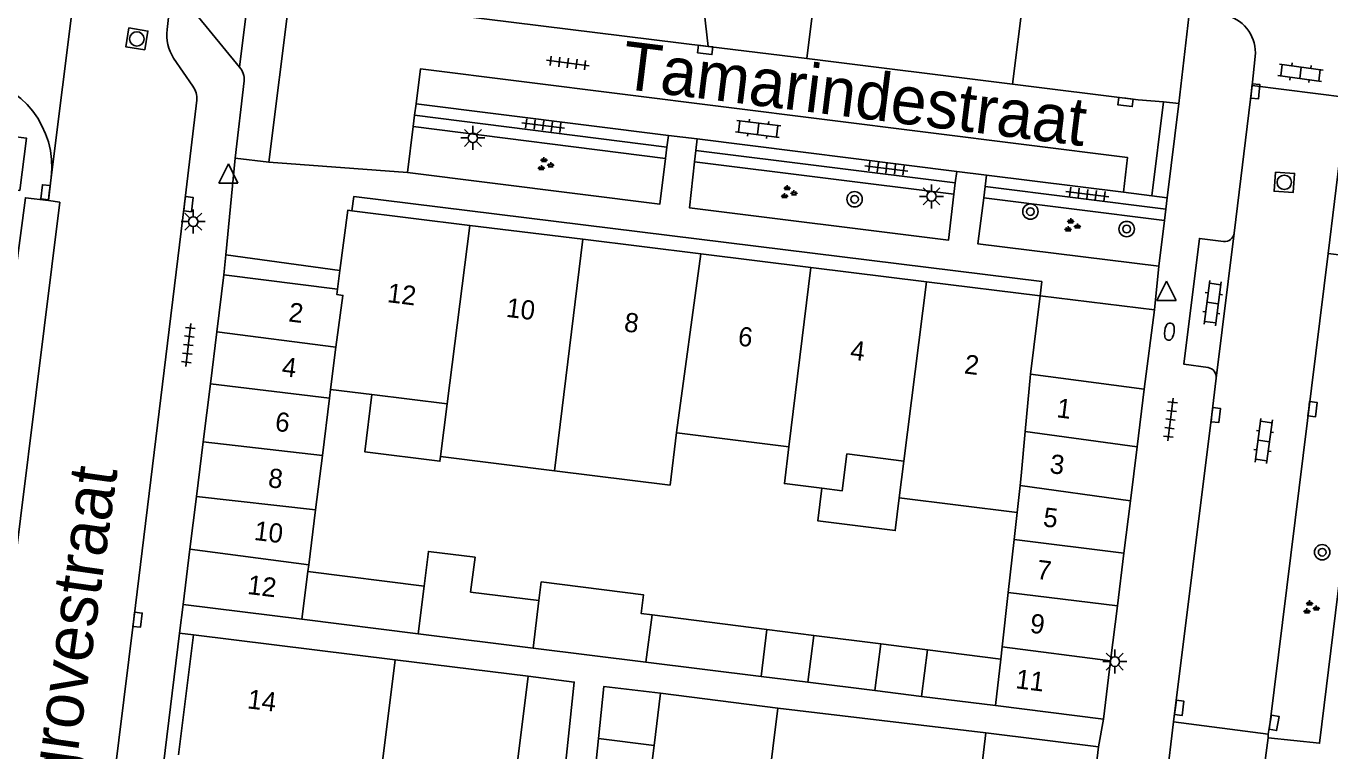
# Model space of a CAD drawing. Extents: x 131000 to 133014, y 396499 to 399001.
# Drawn here: x 132338.3 to 132406.2, y 396791.6 to 396829.3 of the extents above; entities that cross this region are included whole.
import ezdxf

# ---------------------------------------------------------------- set-up
doc = ezdxf.new("R2010")
doc.units = 0
for name, color, linetype in [('gg-afsc-erfafscheiding', 7, 'Continuous'), ('gg-afsc-muur', 7, 'Continuous'), ('gg-anno-huisnummerreeks BGT', 7, 'Continuous'), ('gg-anno-openbare ruimte label', 7, 'Continuous'), ('gg-bbg-bijgebouw', 7, 'Continuous'), ('gg-bbg-gedigitaliseerde bebouwing', 7, 'Continuous'), ('gg-bbg-gedigitaliseerde bijgebouw', 7, 'Continuous'), ('gg-bbg-hoofdgebouw', 7, 'Continuous'), ('gg-bbg-luifel en loopbrug', 7, 'Continuous'), ('gg-bbg-tussenscheiding', 7, 'Continuous'), ('gg-knt-verharding', 7, 'Continuous'), ('gg-knt-verharding nz', 7, 'Continuous'), ('gt-grn-groengrens', 7, 'Continuous'), ('gt-grn-weggrens', 7, 'Continuous'), ('gt-symb-boom', 7, 'Continuous'), ('gt-symb-brandkraan', 7, 'Continuous'), ('gt-symb-groenvak', 7, 'Continuous'), ('gt-symb-klinker verharding', 7, 'Continuous'), ('gt-symb-kolk', 7, 'Continuous'), ('gt-symb-lichtmast', 7, 'Continuous'), ('gt-symb-rioolschacht', 7, 'Continuous'), ('gt-symb-tegel verharding', 7, 'Continuous'), ('gt-symb-waterafsluiter', 7, 'Continuous')]:
    doc.layers.add(name, color=color, linetype=linetype)

# ---------------------------------------------------------------- blocks, each defined once
blk = doc.blocks.new('gt0-RS')
at = {"layer": 'gt-symb-rioolschacht'}
blk.add_lwpolyline([(-0.5, -0.5), (0.5, -0.5), (0.5, 0.5), (-0.5, 0.5)], close=True, dxfattribs=at)
blk.add_circle((0, 0), 0.375, dxfattribs=at)
blk = doc.blocks.new('gt0-KOLK')
at = {"layer": 'gt-symb-kolk'}
blk.add_lwpolyline([(0, 0), (0.375, 0), (0.375, 0.4), (-0.375, 0.4), (-0.375, 0), (0, 0)], dxfattribs=at)
blk = doc.blocks.new('gt0-KL1')
at = {"layer": 'gt-symb-klinker verharding'}
for p, q in [((-1.15, 0.3), (1.15, 0.3)), ((-1, -0.3), (-1, 0.3)), ((-0.5, 0.3), (-0.5, 0.45)), ((0, -0.3), (0, 0.3)), ((0.5, 0.3), (0.5, 0.45)), ((1, -0.3), (1, 0.3)), ((-1.15, -0.3), (1.15, -0.3)), ((-0.5, -0.45), (-0.5, -0.3)), ((0.5, -0.45), (0.5, -0.3))]:
    blk.add_line(p, q, dxfattribs=at)
blk = doc.blocks.new('gt0-BOOM')
at = {"layer": 'gt-symb-boom'}
for radius in [0.4, 0.2]:
    blk.add_circle((0, 0), radius, dxfattribs=at)
blk = doc.blocks.new('gt0-TEG1')
at = {"layer": 'gt-symb-tegel verharding'}
for p, q in [((-1.125, 0), (1.125, 0)), ((-0.9, -0.25), (-0.9, 0.25)), ((-0.45, -0.25), (-0.45, 0.25)), ((0, -0.25), (0, 0.25)), ((0.45, -0.25), (0.45, 0.25)), ((0.9, -0.25), (0.9, 0.25))]:
    blk.add_line(p, q, dxfattribs=at)
blk = doc.blocks.new('gt0-LMAST')
at = {"layer": 'gt-symb-lichtmast'}
for p, q in [((-0.182, 0.173), (-0.447, 0.438)), ((-0.005, 0.246), (-0.005, 0.621)), ((0.172, 0.173), (0.437, 0.438)), ((-0.255, -0.004), (-0.63, -0.004)), ((-0.182, -0.181), (-0.447, -0.446)), ((-0.005, -0.254), (-0.005, -0.629)), ((0.437, -0.446), (0.172, -0.181)), ((0.245, -0.004), (0.62, -0.004))]:
    blk.add_line(p, q, dxfattribs=at)
blk.add_circle((-0.005, -0.004), 0.25, dxfattribs=at)
blk = doc.blocks.new('gt0-GRVAK')
at = {"layer": 'gt-symb-groenvak'}
for p, q in [((-0.11, 0.189), (-0.228, 0.24)), ((-0.182, 0.153), (0.088, 0.153)), ((-0.091, 0.211), (-0.156, 0.322)), ((-0.047, 0.214), (-0.047, 0.393)), ((-0.004, 0.211), (0.061, 0.322)), ((0.015, 0.189), (0.133, 0.24)), ((0.262, -0.052), (0.197, 0.059)), ((0.305, -0.049), (0.305, 0.13)), ((0.349, -0.052), (0.414, 0.059)), ((-0.245, -0.228), (-0.363, -0.177)), ((-0.318, -0.264), (-0.047, -0.264)), ((-0.226, -0.206), (-0.291, -0.095)), ((-0.183, -0.203), (-0.183, -0.024)), ((-0.139, -0.206), (-0.074, -0.095)), ((-0.12, -0.228), (-0.002, -0.177)), ((0.243, -0.074), (0.125, -0.023)), ((0.17, -0.11), (0.441, -0.11)), ((0.368, -0.074), (0.486, -0.023))]:
    blk.add_line(p, q, dxfattribs=at)
blk = doc.blocks.new('gt0-BR')
at = {"layer": 'gt-symb-brandkraan'}
for centre, radius, start, end in [((-0.244, 0), 0.206, 107.56694, 252.43307), ((0.599, -2.664), 3, 106.89205, 107.56694), ((0, -0.691), 0.938, 73.10799, 106.89205), ((-0.599, -2.664), 3, 72.43309, 73.10799), ((0.244, 0), 0.206, 287.56695, 72.43309), ((0.599, 2.664), 3, 252.43307, 253.10797), ((0, 0.691), 0.938, 253.10797, 286.89206), ((-0.599, 2.664), 3, 286.89206, 287.56695)]:
    blk.add_arc(centre, radius, start, end, dxfattribs=at)
blk = doc.blocks.new('gt0-WAFSL')
at = {"layer": 'gt-symb-waterafsluiter'}
for p, q in [((-0.5, -0.333), (0, 0.667)), ((0, 0.667), (0.5, -0.333)), ((0.5, -0.333), (-0.5, -0.333))]:
    blk.add_line(p, q, dxfattribs=at)

msp = doc.modelspace()

# ---------------------------------------------------------------- linework, layer by layer
at = {"layer": 'gg-afsc-erfafscheiding'}
msp.add_line((132346.276, 396797.699), (132347, 396797.61), dxfattribs=at)
at = {"layer": 'gg-afsc-muur'}
for p, q in [((132357.505, 396796.313), (132364.439, 396795.45)), ((132377.469, 396793.792), (132371.353, 396794.571))]:
    msp.add_line(p, q, dxfattribs=at)
at = {"layer": 'gg-bbg-bijgebouw'}
for p, q in [((132348.212, 396813.397), (132348.58, 396816.38)), ((132348.58, 396816.38), (132354.5, 396815.63)), ((132347.879, 396810.695), (132348.212, 396813.397)), ((132390.63, 396811.19), (132396.56, 396810.41)), ((132347.507, 396807.677), (132347.879, 396810.695)), ((132396.56, 396810.41), (132396.189, 396807.414)), ((132347.155, 396804.826), (132347.507, 396807.677)), ((132396.189, 396807.414), (132395.838, 396804.587)), ((132346.816, 396802.077), (132347.155, 396804.826)), ((132395.838, 396804.587), (132395.501, 396801.863)), ((132346.46, 396799.19), (132346.816, 396802.077)), ((132395.501, 396801.863), (132395.16, 396799.112)), ((132346.46, 396799.19), (132352.655, 396798.419)), ((132395.16, 396799.112), (132394.807, 396796.259)), ((132352.655, 396798.419), (132358.706, 396797.666)), ((132358.706, 396797.666), (132364.702, 396796.92)), ((132364.702, 396796.92), (132370.58, 396796.188)), ((132370.58, 396796.188), (132376.586, 396795.441)), ((132394.807, 396796.259), (132394.43, 396793.22)), ((132379.03, 396795.137), (132382.514, 396794.703)), ((132384.958, 396794.399), (132388.808, 396793.92)), ((132388.808, 396793.92), (132394.43, 396793.22))]:
    msp.add_line(p, q, dxfattribs=at)
for points in [[(132364.439, 396795.45), (132366.847, 396795.145), (132366.18, 396788.852)], [(132371.353, 396794.571), (132368.398, 396794.919), (132368.119, 396792.207)]]:
    msp.add_lwpolyline(points, dxfattribs=at)
at = {"layer": 'gg-bbg-gedigitaliseerde bebouwing'}
for p, q in [((132354.149, 396810.4), (132356.301, 396810.131)), ((132356.301, 396810.131), (132360.221, 396809.642)), ((132360.221, 396809.642), (132359.879, 396806.906)), ((132372.187, 396808.147), (132372.201, 396808.145)), ((132372.201, 396808.145), (132378.041, 396807.415)), ((132359.879, 396806.906), (132365.822, 396806.163)), ((132384.032, 396806.667), (132383.792, 396804.749)), ((132383.792, 396804.749), (132389.934, 396803.982))]:
    msp.add_line(p, q, dxfattribs=at)
for points in [[(132365.822, 396806.163), (132371.845, 396805.411), (132372.187, 396808.147)], [(132378.041, 396807.415), (132377.801, 396805.497), (132379.763, 396805.252)], [(132379.763, 396805.252), (132380.822, 396805.12), (132381.061, 396807.038), (132384.032, 396806.667)], [(132354.085, 396790.364), (132356.728, 396790.037), (132357.505, 396796.313)], [(132377.469, 396793.792), (132376.704, 396787.611), (132380.274, 396787.169)]]:
    msp.add_lwpolyline(points, dxfattribs=at)
at = {"layer": 'gg-bbg-gedigitaliseerde bijgebouw'}
for p, q in [((132353.719, 396806.954), (132354.093, 396809.948)), ((132354.093, 396809.948), (132354.149, 396810.4)), ((132353.366, 396804.123), (132353.719, 396806.954)), ((132353.008, 396801.253), (132353.366, 396804.123)), ((132389.934, 396803.982), (132389.776, 396802.573)), ((132389.776, 396802.573), (132389.467, 396799.809)), ((132352.964, 396800.903), (132353.008, 396801.253)), ((132352.964, 396800.903), (132359.02, 396800.147)), ((132389.467, 396799.809), (132389.15, 396796.982)), ((132370.91, 396798.643), (132376.884, 396797.887)), ((132376.884, 396797.887), (132376.586, 396795.441)), ((132379.335, 396797.577), (132379.03, 396795.137)), ((132379.335, 396797.577), (132382.823, 396797.136)), ((132382.823, 396797.136), (132382.514, 396794.703)), ((132385.261, 396796.827), (132384.958, 396794.399)), ((132385.261, 396796.827), (132389.079, 396796.344)), ((132389.15, 396796.982), (132389.079, 396796.344)), ((132364.439, 396795.45), (132363.666, 396789.167)), ((132371.015, 396791.848), (132371.353, 396794.571)), ((132368.119, 396792.207), (132371.015, 396791.848))]:
    msp.add_line(p, q, dxfattribs=at)
for points in [[(132359.02, 396800.147), (132359.249, 396801.96), (132361.678, 396801.653), (132361.448, 396799.84), (132365.003, 396799.39)], [(132365.003, 396799.39), (132365.127, 396800.368), (132370.466, 396799.693), (132370.342, 396798.715), (132370.91, 396798.643)]]:
    msp.add_lwpolyline(points, dxfattribs=at)
at = {"layer": 'gg-bbg-hoofdgebouw'}
for p, q in [((132355.258, 396819.713), (132361.398, 396818.954)), ((132361.398, 396818.954), (132367.303, 396818.225)), ((132367.303, 396818.225), (132373.44, 396817.466)), ((132373.44, 396817.466), (132379.175, 396816.757)), ((132354.5, 396815.63), (132354.628, 396816.606)), ((132379.175, 396816.757), (132385.217, 396816.011)), ((132385.217, 396816.011), (132391.13, 396815.28)), ((132391.13, 396815.28), (132390.63, 396811.19)), ((132346.222, 396791.346), (132347, 396797.61)), ((132347, 396797.61), (132357.505, 396796.313)), ((132388.31, 396792.5), (132377.469, 396793.792)), ((132388.31, 396792.5), (132387.541, 396786.305))]:
    msp.add_line(p, q, dxfattribs=at)
msp.add_lwpolyline([(132354.628, 396816.606), (132355.04, 396819.74), (132355.258, 396819.713)], dxfattribs=at)
at = {"layer": 'gg-bbg-luifel en loopbrug'}
for p, q in [((132376.884, 396797.887), (132379.335, 396797.577)), ((132382.823, 396797.136), (132385.261, 396796.827)), ((132376.586, 396795.441), (132379.03, 396795.137)), ((132382.514, 396794.703), (132384.958, 396794.399)), ((132368.119, 396792.207), (132367.815, 396789.446))]:
    msp.add_line(p, q, dxfattribs=at)
for points in [[(132359.879, 396806.906), (132359.849, 396806.659), (132355.928, 396807.148), (132356.301, 396810.131)], [(132383.792, 396804.749), (132383.58, 396803.047), (132379.55, 396803.55), (132379.763, 396805.252)], [(132370.212, 396789.148), (132370.672, 396789.091), (132371.015, 396791.848)]]:
    msp.add_lwpolyline(points, dxfattribs=at)
at = {"layer": 'gg-bbg-tussenscheiding'}
for p, q in [((132360.221, 396809.642), (132361.398, 396818.954)), ((132365.822, 396806.163), (132367.303, 396818.225)), ((132372.187, 396808.147), (132373.44, 396817.466)), ((132378.041, 396807.415), (132379.175, 396816.757)), ((132384.032, 396806.667), (132385.217, 396816.011)), ((132354.411, 396812.604), (132348.212, 396813.397)), ((132354.149, 396810.4), (132354.411, 396812.604)), ((132390.358, 396808.2), (132390.63, 396811.19)), ((132347.879, 396810.695), (132354.093, 396809.948)), ((132390.358, 396808.2), (132396.189, 396807.414)), ((132347.507, 396807.677), (132353.719, 396806.954)), ((132390.092, 396805.398), (132389.934, 396803.982)), ((132390.092, 396805.398), (132395.838, 396804.587)), ((132347.155, 396804.826), (132353.366, 396804.123)), ((132389.776, 396802.573), (132395.501, 396801.863)), ((132346.816, 396802.077), (132353.008, 396801.253)), ((132352.964, 396800.903), (132352.655, 396798.419)), ((132359.02, 396800.147), (132358.706, 396797.666)), ((132389.467, 396799.809), (132395.16, 396799.112)), ((132365.003, 396799.39), (132364.702, 396796.92)), ((132370.91, 396798.643), (132370.58, 396796.188)), ((132389.15, 396796.982), (132394.807, 396796.259)), ((132389.079, 396796.344), (132388.808, 396793.92))]:
    msp.add_line(p, q, dxfattribs=at)
for points in [[(132354.411, 396812.604), (132354.789, 396815.303), (132354.463, 396815.349), (132354.5, 396815.63)], [(132390.092, 396805.398), (132390.149, 396805.903), (132390.358, 396808.2)]]:
    msp.add_lwpolyline(points, dxfattribs=at)
at = {"layer": 'gg-knt-verharding'}
for p, q in [((132345.618, 396829.156), (132345.887, 396831.479)), ((132345.887, 396831.479), (132349.399, 396827.194)), ((132398.936, 396830.282), (132398.364, 396825.313)), ((132373.828, 396828.283), (132378.975, 396827.644)), ((132346.96, 396826.206), (132345.96, 396827.664)), ((132378.975, 396827.644), (132389.696, 396826.313)), ((132402.352, 396827.76), (132402.185, 396826.242)), ((132349.647, 396826.48), (132349.18, 396822.45)), ((132389.696, 396826.313), (132396.25, 396825.5)), ((132402.185, 396826.242), (132401.253, 396818.547)), ((132407.133, 396825.619), (132402.185, 396826.242)), ((132397.567, 396825.384), (132396.25, 396825.5)), ((132397.567, 396825.384), (132396.965, 396820.493)), ((132398.364, 396825.313), (132397.567, 396825.384)), ((132406.147, 396817.489), (132407.133, 396825.619)), ((132358.525, 396824.698), (132358.45, 396824.102)), ((132358.525, 396824.698), (132358.6, 396825.29)), ((132371.677, 396823.028), (132358.525, 396824.698)), ((132358.6, 396825.29), (132371.755, 396823.645)), ((132398.364, 396825.313), (132397.759, 396820.394)), ((132358.45, 396824.102), (132358.15, 396821.7)), ((132371.677, 396823.028), (132371.755, 396823.645)), ((132371.755, 396823.645), (132373.262, 396823.457)), ((132373.186, 396822.858), (132373.262, 396823.457)), ((132373.262, 396823.457), (132386.785, 396821.766)), ((132371.603, 396822.432), (132371.677, 396823.028)), ((132373.119, 396822.261), (132373.186, 396822.858)), ((132373.186, 396822.858), (132386.71, 396821.17)), ((132349.18, 396822.45), (132350.92, 396822.25)), ((132339.58, 396821.44), (132339.432, 396820.24)), ((132386.71, 396821.17), (132386.785, 396821.766)), ((132386.785, 396821.766), (132388.346, 396821.571)), ((132388.27, 396820.972), (132388.346, 396821.571)), ((132388.346, 396821.571), (132395.476, 396820.679)), ((132386.71, 396821.17), (132386.64, 396820.573)), ((132388.193, 396820.383), (132388.27, 396820.972)), ((132388.27, 396820.972), (132397.685, 396819.799)), ((132395.476, 396820.679), (132396.965, 396820.493)), ((132339.432, 396820.24), (132340.027, 396820.166)), ((132396.965, 396820.493), (132397.759, 396820.394)), ((132397.759, 396820.394), (132397.685, 396819.799)), ((132397.685, 396819.799), (132397.614, 396819.203)), ((132397.614, 396819.203), (132397.33, 396816.82)), ((132391.13, 396815.28), (132397.103, 396814.542)), ((132397.103, 396814.542), (132396.56, 396810.41)), ((132333.492, 396714.578), (132343.881, 396798.421)), ((132346.276, 396797.699), (132338.876, 396737.836)), ((132398.089, 396793.075), (132397.574, 396788.805)), ((132403.021, 396792.427), (132398.089, 396793.075)), ((132394.185, 396791.77), (132388.31, 396792.5)), ((132402.604, 396789.097), (132403.023, 396792.239)), ((132403.023, 396792.239), (132403.021, 396792.427)), ((132393.811, 396788.762), (132394.185, 396791.77))]:
    msp.add_line(p, q, dxfattribs=at)
for points in [[(132350.92, 396822.25), (132352.02, 396830.99), (132373.828, 396828.283)], [(132395.476, 396820.679), (132395.693, 396822.484), (132358.827, 396827.105), (132358.6, 396825.29)], [(132347.174, 396825.483), (132346.537, 396820.083), (132343.881, 396798.421)], [(132335.479, 396821.078), (132337.946, 396820.77), (132338.287, 396823.505), (132335.821, 396823.813), (132335.479, 396821.078)], [(132358.15, 396821.7), (132371.311, 396820.061), (132371.603, 396822.432)], [(132386.64, 396820.573), (132386.36, 396818.186), (132372.849, 396819.869), (132373.119, 396822.261)], [(132337.455, 396814.501), (132338.24, 396820.389), (132339.432, 396820.24)], [(132391.13, 396815.28), (132391.222, 396816.024), (132355.357, 396820.457), (132355.258, 396819.713)], [(132397.33, 396816.82), (132387.88, 396817.998), (132388.193, 396820.383)], [(132400.702, 396818.115), (132399.437, 396818.269), (132398.619, 396811.719), (132399.894, 396811.537)], [(132403.021, 396792.427), (132403.133, 396793.054), (132406.147, 396817.489)], [(132403.023, 396792.239), (132405.702, 396791.954), (132408.79, 396817.149), (132406.147, 396817.489)], [(132400.308, 396810.993), (132400.09, 396809.087), (132398.089, 396793.075)]]:
    msp.add_lwpolyline(points, dxfattribs=at)
for centre, radius, start, end in [((132400.324, 396827.936), 2.036, 355.04191, 73.53518), ((132347.961, 396828.908), 2.356, 173.95157, 211.86933), ((132348.604, 396826.518), 1.044, 357.92152, 40.38669), ((132334.901, 396822.004), 4.713, 353.12213, 82.8244), ((132346.061, 396825.547), 1.115, 356.72876, 36.24758), ((132400.751, 396818.62), 0.507, 264.42387, 351.77108), ((132399.82, 396811.051), 0.491, 353.18418, 81.36022)]:
    msp.add_arc(centre, radius, start, end, dxfattribs=at)
at = {"layer": 'gg-knt-verharding nz'}
for p, q in [((132340.027, 396820.166), (132336.615, 396792.764)), ((132401.253, 396818.547), (132400.308, 396810.993))]:
    msp.add_line(p, q, dxfattribs=at)
at = {"layer": 'gt-grn-groengrens'}
for p, q in [((132378.975, 396827.644), (132379.699, 396833.474)), ((132390.588, 396833.504), (132389.696, 396826.313)), ((132358.45, 396824.102), (132371.603, 396822.432)), ((132373.119, 396822.261), (132386.64, 396820.573)), ((132388.193, 396820.383), (132397.614, 396819.203)), ((132354.628, 396816.606), (132348.682, 396817.411))]:
    msp.add_line(p, q, dxfattribs=at)
for points in [[(132349.399, 396827.194), (132349.969, 396831.814), (132351.423, 396834.601), (132352.696, 396835.994), (132354.937, 396836.6), (132356.253, 396836.435)], [(132372.628, 396833.631), (132373.476, 396831.329), (132373.828, 396828.283)]]:
    msp.add_lwpolyline(points, dxfattribs=at)
at = {"layer": 'gt-grn-weggrens'}
for p, q in [((132341.501, 396836.761), (132339.58, 396821.44)), ((132349.18, 396822.45), (132348.682, 396817.411)), ((132350.92, 396822.25), (132358.15, 396821.7)), ((132348.682, 396817.411), (132348.58, 396816.38)), ((132397.103, 396814.542), (132397.33, 396816.82)), ((132346.46, 396799.19), (132346.276, 396797.699)), ((132394.185, 396791.77), (132394.43, 396793.22))]:
    msp.add_line(p, q, dxfattribs=at)

# ---------------------------------------------------------------- block references
at = {"layer": 'gt-symb-boom'}
for p, rotation in [((132381.464, 396820.312), -7.125016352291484), ((132390.627, 396819.671), -7.125016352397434)]:
    msp.add_blockref('gt0-BOOM', p, dxfattribs=dict(at, rotation=rotation))
for p in [(132395.646, 396818.762), (132405.838, 396801.914)]:
    msp.add_blockref('gt0-BOOM', p, dxfattribs=at)
at = {"layer": 'gt-symb-brandkraan', "rotation": -98.10579358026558}
msp.add_blockref('gt0-BR', (132397.876, 396813.417), dxfattribs=at)
at = {"layer": 'gt-symb-groenvak'}
for p in [(132365.316, 396822.122), (132377.996, 396820.662), (132392.774, 396818.928), (132405.228, 396799.015)]:
    msp.add_blockref('gt0-GRVAK', p, dxfattribs=at)
at = {"layer": 'gt-symb-klinker verharding'}
for p, rotation in [((132404.706, 396826.904), 172.41293092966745), ((132376.432, 396823.981), -7.125016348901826), ((132400.126, 396814.902), -97.465974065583), ((132402.793, 396807.712), -97.46597406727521)]:
    msp.add_blockref('gt0-KL1', p, dxfattribs=dict(at, rotation=rotation))
at = {"layer": 'gt-symb-kolk'}
for p, rotation in [((132373.703, 396828.299), 172.93185994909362), ((132402.155, 396825.962), -96.14399576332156), ((132395.61, 396825.582), 173.3939658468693), ((132339.478, 396820.653), 83.16632765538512), ((132346.537, 396820.083), -96.71987988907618), ((132405.14, 396809.395), -97.00425924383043), ((132400.09, 396809.087), -96.54909157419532), ((132343.881, 396798.421), -97.0042592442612), ((132398.189, 396793.826), -97.12501635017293), ((132403.133, 396793.054), -100.1407931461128)]:
    msp.add_blockref('gt0-KOLK', p, dxfattribs=dict(at, rotation=rotation))
at = {"layer": 'gt-symb-lichtmast'}
for p in [(132361.568, 396823.517), (132385.478, 396820.469), (132346.991, 396819.15), (132395.033, 396796.218)]:
    msp.add_blockref('gt0-LMAST', p, dxfattribs=at)
at = {"layer": 'gt-symb-rioolschacht'}
for p, rotation in [((132344.046, 396828.67), 80.73547601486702), ((132403.863, 396821.196), -94.30201112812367)]:
    msp.add_blockref('gt0-RS', p, dxfattribs=dict(at, rotation=rotation))
at = {"layer": 'gt-symb-tegel verharding'}
for p, rotation in [((132366.515, 396827.416), -7.125016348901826), ((132365.231, 396824.155), 172.93185994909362), ((132383.121, 396821.924), 172.93185994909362), ((132393.593, 396820.581), 172.93185994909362), ((132346.734, 396812.714), 83.33703637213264), ((132397.932, 396808.831), -97.06814005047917)]:
    msp.add_blockref('gt0-TEG1', p, dxfattribs=dict(at, rotation=rotation))
at = {"layer": 'gt-symb-waterafsluiter'}
for p in [(132348.818, 396821.493), (132397.721, 396815.376)]:
    msp.add_blockref('gt0-WAFSL', p, dxfattribs=at)

# ---------------------------------------------------------------- texts
at = {"layer": 'gg-anno-huisnummerreeks BGT'}
for s, rotation, p in [('12', 352.9, (132357.062, 396814.957)), ('2', 353, (132351.919, 396813.95)), ('10', 352.9, (132363.262, 396814.191)), ('8', 352.9, (132369.411, 396813.431)), ('6', 352.9, (132375.347, 396812.697)), ('4', 352.9, (132381.2, 396811.973)), ('4', 353, (132351.568, 396811.108)), ('2', 352.9, (132387.145, 396811.239)), ('1', 352.9, (132391.959, 396808.956)), ('6', 353, (132351.216, 396808.248)), ('3', 352.9, (132391.597, 396806.045)), ('8', 353, (132350.854, 396805.312)), ('5', 352.9, (132391.254, 396803.268)), ('10', 353, (132350.123, 396802.561)), ('7', 352.9, (132390.915, 396800.532)), ('12', 353, (132349.776, 396799.743)), ('9', 352.9, (132390.568, 396797.729)), ('11', 352.9, (132389.816, 396794.832)), ('14', 352.9, (132349.772, 396793.783))]:
    msp.add_text(s, height=1, rotation=rotation, dxfattribs=at).set_placement(p)
at = {"layer": 'gg-anno-openbare ruimte label'}
for s, rotation, p in [('Tamarindestraat', 352.9, (132369.225, 396826.092)), ('Mangrovestraat', 82, (132339.811, 396783.201))]:
    msp.add_text(s, height=2.5, rotation=rotation, dxfattribs=at).set_placement(p)

doc.saveas('drawing.dxf')
